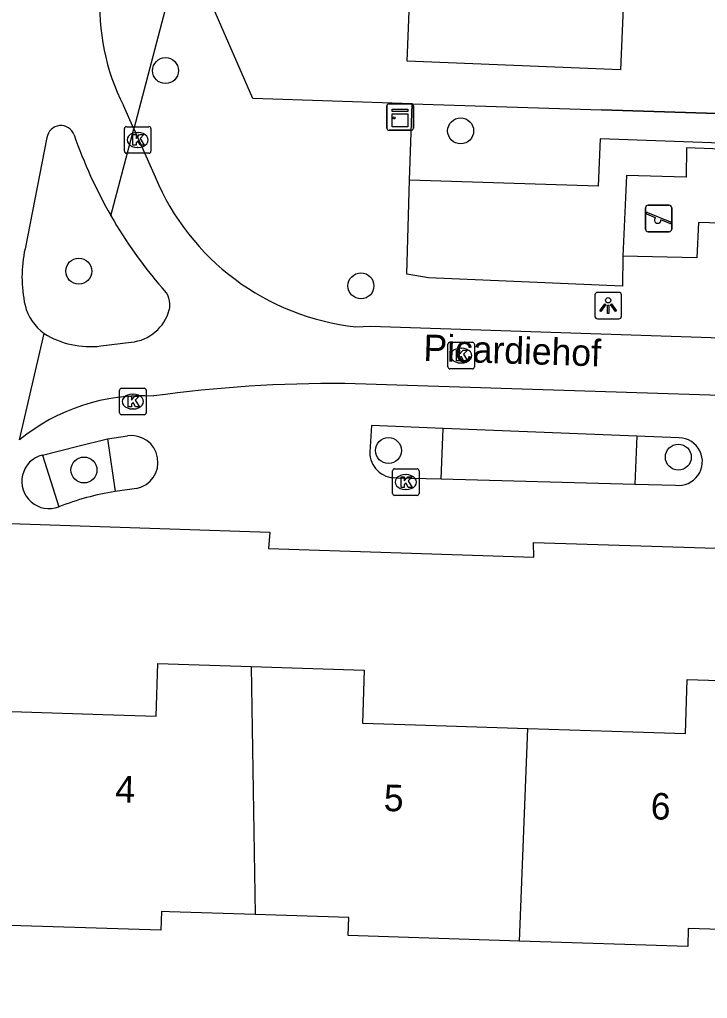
# Model space of a CAD drawing. Extents: x 158461 to 159795, y 387220 to 388672.
# Drawn here: x 159569 to 159594.93, y 387793.06 to 387829.94 of the extents above; entities that cross this region are included whole.
import ezdxf

# ---------------------------------------------------------------- set-up
doc = ezdxf.new("R2010")
doc.units = 0
for name, color, linetype in [('IMGEO_Boom', 7, 'Continuous'), ('IMGEO_Groenvoorziening', 7, 'Continuous'), ('IMGEO_Kast', 7, 'Continuous'), ('IMGEO_Kolk', 7, 'Continuous'), ('IMGEO_Lichtpunt', 7, 'Continuous'), ('IMGEO_Muur', 7, 'Continuous'), ('IMGEO_Openbare_ruimte_label', 7, 'Continuous'), ('IMGEO_Pand', 7, 'Continuous'), ('IMGEO_Pand_nummerreeks', 7, 'Continuous'), ('IMGEO_Rijbaan_lokaal_open', 7, 'Continuous'), ('IMGEO_Speelvoorziening', 7, 'Continuous'), ('IMGEO_Verkeerseiland_open', 7, 'Continuous'), ('IMGEO_Voetpad_open', 7, 'Continuous')]:
    doc.layers.add(name, color=color, linetype=linetype)

msp = doc.modelspace()

# ---------------------------------------------------------------- linework, layer by layer
at = {"layer": 'IMGEO_Boom'}
for centre in [(159574.505, 387828.018), (159585.626, 387825.746), (159571.234, 387820.462), (159581.869, 387819.907), (159582.906, 387813.705), (159593.832, 387813.457), (159571.429, 387812.971)]:
    msp.add_circle(centre, 0.489, dxfattribs=at)
at = {"layer": 'IMGEO_Groenvoorziening'}
msp.add_lwpolyline([(159583.797, 387826.768), (159590.934, 387826.539), (159596.863, 387826.348)], dxfattribs=at)
at = {"layer": 'IMGEO_Kast'}
for p, q in [((159582.846, 387825.845), (159582.846, 387826.686)), ((159582.846, 387826.686), (159582.846, 387825.845)), ((159582.921, 387826.77), (159583.762, 387826.77)), ((159583.762, 387826.77), (159582.921, 387826.77)), ((159583.846, 387826.695), (159583.846, 387825.854)), ((159583.846, 387825.854), (159583.846, 387826.695)), ((159583.771, 387825.77), (159582.93, 387825.77)), ((159582.93, 387825.77), (159583.771, 387825.77))]:
    msp.add_line(p, q, dxfattribs=at)
for points in [[(159583.041, 387826.56), (159583.641, 387826.56), (159583.641, 387826.475), (159583.041, 387826.475), (159583.041, 387826.56)], [(159583.041, 387826.385), (159583.641, 387826.385), (159583.641, 387825.896), (159583.041, 387825.896), (159583.041, 387826.385)]]:
    msp.add_lwpolyline(points, dxfattribs=at)
msp.add_circle((159583.125, 387826.234), 0.0377, dxfattribs=at)
for centre, start, end in [((159582.924, 387826.692), 92.4484, 184.2845), ((159582.924, 387826.692), 92.4484, 184.2845), ((159583.768, 387826.692), 2.4484, 94.2845), ((159583.768, 387826.692), 2.4484, 94.2845), ((159582.924, 387825.848), 182.4484, 274.2845), ((159582.924, 387825.848), 182.4484, 274.2845), ((159583.768, 387825.848), 272.4484, 4.2845), ((159583.768, 387825.848), 272.4484, 4.2845)]:
    msp.add_arc(centre, 0.0779, start, end, dxfattribs=at)
at = {"layer": 'IMGEO_Kolk'}
for p, q in [((159573.028, 387825.906), (159573.88, 387825.906)), ((159572.953, 387824.98), (159572.953, 387825.832)), ((159573.441, 387825.686), (159573.466, 387825.686)), ((159573.954, 387825.832), (159573.954, 387824.98)), ((159573.464, 387825.126), (159573.439, 387825.126)), ((159573.88, 387824.906), (159573.028, 387824.906)), ((159585.22, 387817.782), (159586.072, 387817.782)), ((159585.145, 387816.856), (159585.145, 387817.708)), ((159585.633, 387817.562), (159585.658, 387817.562)), ((159586.146, 387817.708), (159586.146, 387816.856)), ((159585.656, 387817.002), (159585.631, 387817.002)), ((159586.072, 387816.782), (159585.22, 387816.782)), ((159572.773, 387815.124), (159572.773, 387815.976)), ((159572.848, 387816.05), (159573.7, 387816.05)), ((159573.774, 387815.976), (159573.774, 387815.124)), ((159573.261, 387815.83), (159573.286, 387815.83)), ((159573.284, 387815.27), (159573.259, 387815.27)), ((159573.7, 387815.05), (159572.848, 387815.05)), ((159583.059, 387812.09), (159583.059, 387812.942)), ((159583.134, 387813.016), (159583.986, 387813.016)), ((159584.06, 387812.942), (159584.06, 387812.09)), ((159583.547, 387812.796), (159583.572, 387812.796)), ((159583.57, 387812.236), (159583.545, 387812.236)), ((159583.986, 387812.016), (159583.134, 387812.016))]:
    msp.add_line(p, q, dxfattribs=at)
for points in [[(159573.028, 387825.906), (159573.88, 387825.906)], [(159572.953, 387824.98), (159572.953, 387825.832)], [(159573.274, 387825.606), (159573.397, 387825.606), (159573.397, 387825.455), (159573.527, 387825.606), (159573.691, 387825.606), (159573.545, 387825.455), (159573.698, 387825.206), (159573.546, 387825.206), (159573.461, 387825.37), (159573.397, 387825.303), (159573.397, 387825.206), (159573.274, 387825.206), (159573.274, 387825.606)], [(159573.954, 387825.832), (159573.954, 387824.98)], [(159573.88, 387824.906), (159573.028, 387824.906)], [(159585.22, 387817.782), (159586.072, 387817.782)], [(159585.145, 387816.856), (159585.145, 387817.708)], [(159585.466, 387817.482), (159585.589, 387817.482), (159585.589, 387817.331), (159585.719, 387817.482), (159585.883, 387817.482), (159585.737, 387817.331), (159585.89, 387817.082), (159585.738, 387817.082), (159585.653, 387817.246), (159585.589, 387817.179), (159585.589, 387817.082), (159585.466, 387817.082), (159585.466, 387817.482)], [(159586.146, 387817.708), (159586.146, 387816.856)], [(159586.072, 387816.782), (159585.22, 387816.782)], [(159572.773, 387815.124), (159572.773, 387815.976)], [(159572.848, 387816.05), (159573.7, 387816.05)], [(159573.774, 387815.976), (159573.774, 387815.124)], [(159573.094, 387815.75), (159573.217, 387815.75), (159573.217, 387815.599), (159573.347, 387815.75), (159573.511, 387815.75), (159573.365, 387815.599), (159573.518, 387815.35), (159573.366, 387815.35), (159573.281, 387815.514), (159573.217, 387815.447), (159573.217, 387815.35), (159573.094, 387815.35), (159573.094, 387815.75)], [(159573.7, 387815.05), (159572.848, 387815.05)], [(159583.059, 387812.09), (159583.059, 387812.942)], [(159583.134, 387813.016), (159583.986, 387813.016)], [(159584.06, 387812.942), (159584.06, 387812.09)], [(159583.38, 387812.716), (159583.503, 387812.716), (159583.503, 387812.565), (159583.633, 387812.716), (159583.797, 387812.716), (159583.651, 387812.565), (159583.804, 387812.316), (159583.652, 387812.316), (159583.567, 387812.48), (159583.503, 387812.413), (159583.503, 387812.316), (159583.38, 387812.316), (159583.38, 387812.716)], [(159583.986, 387812.016), (159583.134, 387812.016)]]:
    msp.add_lwpolyline(points, dxfattribs=at)
for centre, start, end in [((159573.03, 387825.83), 91.552, 178.448), ((159573.03, 387825.83), 91.552, 178.448), ((159573.878, 387825.83), 1.552, 88.448), ((159573.878, 387825.83), 1.552, 88.448), ((159573.03, 387824.982), 181.552, 268.448), ((159573.03, 387824.982), 181.552, 268.448), ((159573.878, 387824.982), 271.552, 358.448), ((159573.878, 387824.982), 271.552, 358.448), ((159585.222, 387817.706), 91.552, 178.448), ((159585.222, 387817.706), 91.552, 178.448), ((159586.07, 387817.706), 1.552, 88.448), ((159586.07, 387817.706), 1.552, 88.448), ((159585.222, 387816.858), 181.552, 268.448), ((159585.222, 387816.858), 181.552, 268.448), ((159586.07, 387816.858), 271.552, 358.448), ((159586.07, 387816.858), 271.552, 358.448), ((159572.85, 387815.974), 91.552, 178.448), ((159572.85, 387815.974), 91.552, 178.448), ((159573.698, 387815.974), 1.552, 88.448), ((159573.698, 387815.974), 1.552, 88.448), ((159572.85, 387815.126), 181.552, 268.448), ((159572.85, 387815.126), 181.552, 268.448), ((159573.698, 387815.126), 271.552, 358.448), ((159573.698, 387815.126), 271.552, 358.448), ((159583.136, 387812.94), 91.552, 178.448), ((159583.136, 387812.94), 91.552, 178.448), ((159583.984, 387812.94), 1.552, 88.448), ((159583.984, 387812.94), 1.552, 88.448), ((159583.136, 387812.092), 181.552, 268.448), ((159583.136, 387812.092), 181.552, 268.448), ((159583.984, 387812.092), 271.552, 358.448), ((159583.984, 387812.092), 271.552, 358.448)]:
    msp.add_arc(centre, 0.0765, start, end, dxfattribs=at)
for centre, major_axis, ratio, start_param, end_param in [((159573.44, 387825.406), (-0.387, 0.002), 0.722429, 4.712389, 7.853982), ((159573.465, 387825.406), (-0.39, 0.002), 0.717154, 1.570796, 4.712389), ((159585.632, 387817.282), (-0.387, 0.002), 0.722429, 4.712389, 7.853982), ((159585.657, 387817.282), (-0.39, 0.002), 0.717154, 1.570796, 4.712389), ((159573.26, 387815.55), (-0.387, 0.002), 0.722429, 4.712389, 7.853982), ((159573.285, 387815.55), (-0.39, 0.002), 0.717154, 1.570796, 4.712389), ((159583.546, 387812.516), (-0.387, 0.002), 0.722429, 4.712389, 7.853982), ((159583.571, 387812.516), (-0.39, 0.002), 0.717154, 1.570796, 4.712389)]:
    msp.add_ellipse(centre, major_axis=major_axis, ratio=ratio, start_param=start_param, end_param=end_param, dxfattribs=at)
at = {"layer": 'IMGEO_Lichtpunt'}
for p, q in [((159590.689, 387819.568), (159590.689, 387818.761)), ((159590.689, 387819.568), (159590.689, 387818.761)), ((159591.591, 387819.663), (159590.783, 387819.663)), ((159591.591, 387819.663), (159590.783, 387819.663)), ((159591.685, 387818.761), (159591.685, 387819.568)), ((159591.685, 387818.761), (159591.685, 387819.568)), ((159590.783, 387818.667), (159591.591, 387818.667)), ((159590.783, 387818.667), (159591.591, 387818.667))]:
    msp.add_line(p, q, dxfattribs=at)
for points in [[(159591.063, 387819.232), (159591.102, 387819.204), (159590.914, 387818.942), (159590.876, 387818.969), (159591.063, 387819.232)], [(159591.275, 387819.204), (159591.313, 387819.231), (159591.5, 387818.969), (159591.461, 387818.941), (159591.275, 387819.204)], [(159591.165, 387819.184), (159591.212, 387819.184), (159591.212, 387818.862), (159591.165, 387818.862), (159591.165, 387819.184)]]:
    msp.add_lwpolyline(points, dxfattribs=at)
msp.add_circle((159591.188, 387819.366), 0.0994, dxfattribs=at)
for centre, start, end in [((159590.783, 387819.568), 90, 180), ((159590.783, 387819.568), 90, 180), ((159591.591, 387819.568), 0, 90), ((159591.591, 387819.568), 0, 90), ((159590.783, 387818.761), 180, 270), ((159590.783, 387818.761), 180, 270), ((159591.591, 387818.761), 270, 0), ((159591.591, 387818.761), 270, 360)]:
    msp.add_arc(centre, 0.0946, start, end, dxfattribs=at)
at = {"layer": 'IMGEO_Muur'}
msp.add_lwpolyline([(159596.863, 387826.348), (159590.934, 387826.539)], dxfattribs=at)
at = {"layer": 'IMGEO_Pand'}
for points in [[(159591.256, 387838.151), (159591.16, 387834.529), (159591.924, 387834.497), (159591.864, 387833.043), (159591.657, 387828.047), (159583.609, 387828.38), (159583.769, 387832.474), (159583.851, 387834.567), (159581.911, 387834.668), (159582.155, 387839.739)], [(159565.303, 387801.615), (159567.846, 387801.6), (159567.853, 387801.743), (159567.921, 387803.892), (159572.135, 387803.758), (159574.151, 387803.694), (159574.214, 387805.679), (159577.73, 387805.567)], [(159577.73, 387805.567), (159581.988, 387805.432), (159581.924, 387803.43), (159583.921, 387803.367), (159588.16, 387803.232)], [(159577.73, 387805.567), (159577.881, 387796.221)], [(159588.16, 387803.232), (159592.113, 387803.106), (159594.097, 387803.043), (159594.162, 387805.075), (159598.204, 387804.947)], [(159587.851, 387795.222), (159588.16, 387803.232)], [(159577.881, 387796.221), (159574.653, 387796.324), (159574.351, 387796.333), (159574.328, 387795.633), (159567.815, 387795.84), (159566.956, 387793.062), (159562.984, 387794.325)], [(159587.851, 387795.222), (159581.389, 387795.428), (159581.411, 387796.109), (159577.881, 387796.221)], [(159597.888, 387795.585), (159594.208, 387795.702), (159594.187, 387795.021), (159587.851, 387795.222)]]:
    msp.add_lwpolyline(points, dxfattribs=at)
at = {"layer": 'IMGEO_Rijbaan_lokaal_open'}
for points in [[(159573.306, 387825.826), (159572.919, 387826.699)], [(159570.034, 387825.492), (159569.207, 387821.306)], [(159572.448, 387822.547), (159573.306, 387825.826)], [(159573.306, 387825.826), (159574.109, 387824.017)], [(159569.002, 387814.107), (159569.928, 387818.109)], [(159581.68, 387818.365), (159582.227, 387818.385), (159606.029, 387817.596)], [(159572.064, 387817.644), (159573.21, 387817.785)], [(159606.422, 387815.426), (159581.257, 387816.23)]]:
    msp.add_lwpolyline(points, dxfattribs=at)
for centre, radius, start, end in [((159580.35, 387830.461), 8.328, 176.2451, 206.8502), ((159570.558, 387825.419), 0.529, 19.148, 172.118), ((159587.813, 387831.399), 17.732, 199.1116, 209.9463), ((159582.682, 387827.604), 9.293, 202.704, 263.8109), ((159587.732, 387831.344), 17.635, 209.9236, 220.8175), ((159574.046, 387820.245), 4.954, 167.6304, 192.4234), ((159573.864, 387819.202), 0.807, 346.0419, 49.6783), ((159571.109, 387819.681), 1.967, 194.7959, 233.0771), ((159573.033, 387819.449), 1.673, 276.0578, 344.6967), ((159571.661, 387820.93), 3.311, 238.4398, 276.9973), ((159580.925, 387766.079), 50.152, 89.6209, 97.8677), ((159573.663, 387808.406), 7.363, 86.9066, 129.2687)]:
    msp.add_arc(centre, radius, start, end, dxfattribs=at)
at = {"layer": 'IMGEO_Speelvoorziening'}
for p, q in [((159592.694, 387822.947), (159593.484, 387822.947)), ((159593.484, 387822.947), (159592.694, 387822.947)), ((159592.594, 387822.047), (159592.594, 387822.847)), ((159592.594, 387822.847), (159592.594, 387822.047)), ((159592.977, 387822.475), (159592.638, 387822.612)), ((159592.663, 387822.672), (159593.539, 387822.319)), ((159593.584, 387822.847), (159593.584, 387822.047)), ((159593.584, 387822.047), (159593.584, 387822.847)), ((159593.515, 387822.259), (159593.175, 387822.396)), ((159593.484, 387821.947), (159592.694, 387821.947)), ((159592.694, 387821.947), (159593.484, 387821.947))]:
    msp.add_line(p, q, dxfattribs=at)
for centre, radius, start, end in [((159592.694, 387822.847), 0.1, 90, 180), ((159592.694, 387822.847), 0.1, 90, 180), ((159593.484, 387822.847), 0.1, 0, 90), ((159593.484, 387822.847), 0.1, 360, 90), ((159592.651, 387822.642), 0.0327, 68.078, 248.078), ((159593.056, 387822.385), 0.12, 130.9928, 5.1632), ((159593.527, 387822.289), 0.0327, 248.078, 68.078), ((159592.694, 387822.047), 0.1, 180, 270), ((159592.694, 387822.047), 0.1, 180, 270), ((159593.484, 387822.047), 0.1, 270, 0), ((159593.484, 387822.047), 0.1, 270, 0)]:
    msp.add_arc(centre, radius, start, end, dxfattribs=at)
at = {"layer": 'IMGEO_Verkeerseiland_open'}
for points in [[(159584.893, 387812.634), (159584.968, 387814.536)], [(159572.311, 387814.151), (159572.603, 387812.16)], [(159592.268, 387814.248), (159592.197, 387812.436)], [(159569.86, 387813.535), (159570.483, 387811.583)]]:
    msp.add_lwpolyline(points, dxfattribs=at)
at = {"layer": 'IMGEO_Voetpad_open'}
for points in [[(159575.264, 387833.302), (159573.306, 387825.826)], [(159583.797, 387826.768), (159577.8, 387826.962), (159575.299, 387832.706), (159575.264, 387833.302)], [(159583.696, 387823.886), (159583.797, 387826.768)], [(159596.863, 387826.348), (159596.824, 387825.237), (159590.885, 387825.449), (159590.805, 387823.661), (159583.696, 387823.886)], [(159597.131, 387824.99), (159594.137, 387825.106), (159594.132, 387824.001), (159591.875, 387824.067), (159591.737, 387821.023)], [(159597.131, 387824.99), (159597.068, 387822.224), (159594.589, 387822.291), (159594.526, 387820.959), (159591.737, 387821.023)], [(159591.737, 387821.023), (159591.731, 387819.897), (159584.411, 387820.217), (159583.6, 387820.352), (159583.696, 387823.886)], [(159584.968, 387814.536), (159582.27, 387814.643), (159582.203, 387813.643)], [(159592.268, 387814.248), (159584.968, 387814.536)], [(159569.86, 387813.535), (159571.202, 387813.874), (159572.311, 387814.151)], [(159572.311, 387814.151), (159573.065, 387814.255)], [(159593.867, 387814.185), (159592.268, 387814.248)], [(159583.185, 387812.68), (159584.893, 387812.634)], [(159584.893, 387812.634), (159592.197, 387812.436)], [(159573.41, 387812.276), (159572.603, 387812.16)], [(159592.197, 387812.436), (159593.726, 387812.395)], [(159568.275, 387810.962), (159578.434, 387810.628), (159578.384, 387810.008), (159588.382, 387809.684), (159588.372, 387810.234), (159608.588, 387809.616), (159608.588, 387808.586), (159617.108, 387808.262)]]:
    msp.add_lwpolyline(points, dxfattribs=at)
for centre, radius, start, end in [((159573.214, 387813.261), 1.005, 281.2416, 98.5364), ((159593.839, 387813.287), 0.899, 262.761, 88.2311), ((159570.114, 387812.541), 1.026, 104.3583, 291.0437), ((159583.153, 387813.63), 0.95, 179.1924, 271.927), ((159574.128, 387802.374), 9.904, 98.8571, 111.5937)]:
    msp.add_arc(centre, radius, start, end, dxfattribs=at)

# ---------------------------------------------------------------- texts
at = {"layer": 'IMGEO_Openbare_ruimte_label'}
msp.add_text('Picardiehof', height=1, rotation=358.2244, dxfattribs=at).set_placement((159584.213, 387817.08))
at = {"layer": 'IMGEO_Pand_nummerreeks'}
for s, rotation, p in [('4', 358.1315, (159572.598, 387800.457)), ('5', 358.1315, (159582.718, 387800.127)), ('6', 358.3, (159592.78, 387799.813))]:
    msp.add_text(s, height=1, rotation=rotation, dxfattribs=at).set_placement(p)

doc.saveas('drawing.dxf')
